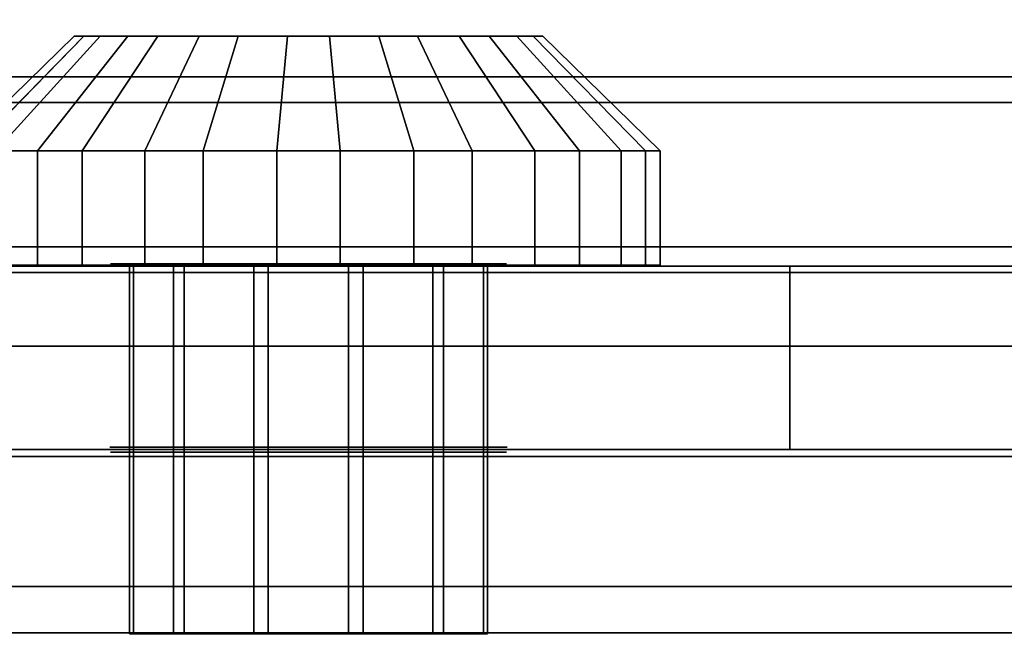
# Model space of a CAD drawing. Extents: x -48 to 48, y -49.6 to 48.
# Tile 778 of 890: x 23.4 to 25.4, y -0.9 to 0.3. Entities that reach past the tile are written whole.
import ezdxf

# ---------------------------------------------------------------- set-up
doc = ezdxf.new("R2010")
doc.units = 0

msp = doc.modelspace()

# ---------------------------------------------------------------- linework, layer by layer
at = {"layer": '11B1 [56]', "color": 1}
for points, invisible_edges in [([(34, -1.534, 52), (14.375, -1.534, 52), (14.375, 1.534, 52)], 12), ([(34, -1.534, 52), (14.375, 1.534, 52), (34, 1.534, 52)], 1), ([(34, 1.534, 58), (14.375, 1.534, 58), (14.375, -1.534, 58)], 12), ([(34, 1.534, 58), (14.375, -1.534, 58), (34, -1.534, 58)], 1), ([(34, -1.534, 57.767), (14.375, -1.534, 57.767), (14.375, 1.534, 57.767)], 12), ([(34, -1.534, 57.767), (14.375, 1.534, 57.767), (34, 1.534, 57.767)], 1), ([(34, 1.534, 52.233), (14.375, 1.534, 52.233), (14.375, -1.534, 52.233)], 12), ([(34, 1.534, 52.233), (14.375, -1.534, 52.233), (34, -1.534, 52.233)], 1)]:
    msp.add_3dface(points, dxfattribs=dict(at, invisible_edges=invisible_edges))
at = {"layer": '12D1 [58]', "color": 0}
for points, invisible_edges in [([(23.5738, 0.28325, 82.7768), (23.3607, 0.048875, 82.6651), (23.2812, 0.048875, 82.9353)], 12), ([(23.5738, 0.28325, 82.7768), (23.2812, 0.048875, 82.9353), (23.5208, 0.28325, 82.9568)], 1), ([(23.5208, 0.28325, 82.9568), (23.2812, 0.048875, 82.9353), (23.3112, 0.048875, 83.2153)], 12), ([(23.5208, 0.28325, 82.9568), (23.3112, 0.048875, 83.2153), (23.5408, 0.28325, 83.1435)], 1), ([(23.5408, 0.28325, 83.1435), (23.3112, 0.048875, 83.2153), (23.446, 0.048875, 83.4625)], 12), ([(23.6917, 0.28325, 82.6306), (23.5375, 0.048875, 82.446), (23.3607, 0.048875, 82.6651)], 12), ([(23.6917, 0.28325, 82.6306), (23.3607, 0.048875, 82.6651), (23.5738, 0.28325, 82.7768)], 1), ([(23.5408, 0.28325, 83.1435), (23.446, 0.048875, 83.4625), (23.6306, 0.28325, 83.3083)], 1), ([(23.6306, 0.28325, 83.3083), (23.446, 0.048875, 83.4625), (23.6651, 0.048875, 83.6393)], 12), ([(24.4592, 0.28325, 82.8565), (23.5738, 0.28325, 82.7768), (23.5208, 0.28325, 82.9568)], 13), ([(24.4592, 0.28325, 82.8565), (23.5208, 0.28325, 82.9568), (23.5408, 0.28325, 83.1435)], 13), ([(23.8565, 0.28325, 82.5408), (23.7847, 0.048875, 82.3112), (23.5375, 0.048875, 82.446)], 12), ([(23.8565, 0.28325, 82.5408), (23.5375, 0.048875, 82.446), (23.6917, 0.28325, 82.6306)], 1), ([(24.4592, 0.28325, 82.8565), (23.5408, 0.28325, 83.1435), (23.6306, 0.28325, 83.3083)], 13), ([(24.4592, 0.28325, 82.8565), (23.6917, 0.28325, 82.6306), (23.5738, 0.28325, 82.7768)], 13), ([(24.4592, 0.28325, 82.8565), (23.6306, 0.28325, 83.3083), (23.7768, 0.28325, 83.4262)], 13), ([(23.6306, 0.28325, 83.3083), (23.6651, 0.048875, 83.6393), (23.7768, 0.28325, 83.4262)], 1), ([(23.7768, 0.28325, 83.4262), (23.6651, 0.048875, 83.6393), (23.9353, 0.048875, 83.7188)], 12), ([(24.4592, 0.28325, 82.8565), (23.8565, 0.28325, 82.5408), (23.6917, 0.28325, 82.6306)], 13), ([(24.4592, 0.28325, 82.8565), (23.7768, 0.28325, 83.4262), (23.9568, 0.28325, 83.4792)], 13), ([(23.7768, 0.28325, 83.4262), (23.9353, 0.048875, 83.7188), (23.9568, 0.28325, 83.4792)], 1), ([(24.0432, 0.28325, 82.5208), (24.0647, 0.048875, 82.2812), (23.7847, 0.048875, 82.3112)], 12), ([(24.0432, 0.28325, 82.5208), (23.7847, 0.048875, 82.3112), (23.8565, 0.28325, 82.5408)], 1), ([(24.4592, 0.28325, 82.8565), (24.0432, 0.28325, 82.5208), (23.8565, 0.28325, 82.5408)], 13), ([(23.9568, 0.28325, 83.4792), (23.9353, 0.048875, 83.7188), (24.2153, 0.048875, 83.6888)], 12), ([(24.4592, 0.28325, 82.8565), (23.9568, 0.28325, 83.4792), (24.1435, 0.28325, 83.4592)], 13), ([(23.9568, 0.28325, 83.4792), (24.2153, 0.048875, 83.6888), (24.1435, 0.28325, 83.4592)], 1), ([(24.4592, 0.28325, 82.8565), (24.2232, 0.28325, 82.5738), (24.0432, 0.28325, 82.5208)], 13), ([(24.2232, 0.28325, 82.5738), (24.0647, 0.048875, 82.2812), (24.0432, 0.28325, 82.5208)], 1), ([(24.2232, 0.28325, 82.5738), (24.3349, 0.048875, 82.3607), (24.0647, 0.048875, 82.2812)], 12), ([(24.4592, 0.28325, 82.8565), (24.1435, 0.28325, 83.4592), (24.3083, 0.28325, 83.3694)], 13), ([(24.1435, 0.28325, 83.4592), (24.2153, 0.048875, 83.6888), (24.4625, 0.048875, 83.554)], 12), ([(24.1435, 0.28325, 83.4592), (24.4625, 0.048875, 83.554), (24.3083, 0.28325, 83.3694)], 1), ([(24.4592, 0.28325, 82.8565), (24.3694, 0.28325, 82.6917), (24.2232, 0.28325, 82.5738)], 12), ([(24.3694, 0.28325, 82.6917), (24.3349, 0.048875, 82.3607), (24.2232, 0.28325, 82.5738)], 1), ([(24.4592, 0.28325, 82.8565), (24.3083, 0.28325, 83.3694), (24.4262, 0.28325, 83.2232)], 13), ([(24.3083, 0.28325, 83.3694), (24.4625, 0.048875, 83.554), (24.6393, 0.048875, 83.3349)], 12), ([(24.3083, 0.28325, 83.3694), (24.6393, 0.048875, 83.3349), (24.4262, 0.28325, 83.2232)], 1), ([(24.3694, 0.28325, 82.6917), (24.554, 0.048875, 82.5375), (24.3349, 0.048875, 82.3607)], 12), ([(24.4592, 0.28325, 82.8565), (24.554, 0.048875, 82.5375), (24.3694, 0.28325, 82.6917)], 1), ([(24.4592, 0.28325, 82.8565), (24.4262, 0.28325, 83.2232), (24.4792, 0.28325, 83.0432)], 1), ([(24.4262, 0.28325, 83.2232), (24.6393, 0.048875, 83.3349), (24.7188, 0.048875, 83.0647)], 12), ([(24.4262, 0.28325, 83.2232), (24.7188, 0.048875, 83.0647), (24.4792, 0.28325, 83.0432)], 1), ([(24.4592, 0.28325, 82.8565), (24.6888, 0.048875, 82.7847), (24.554, 0.048875, 82.5375)], 12), ([(24.4792, 0.28325, 83.0432), (24.6888, 0.048875, 82.7847), (24.4592, 0.28325, 82.8565)], 1), ([(24.4792, 0.28325, 83.0432), (24.7188, 0.048875, 83.0647), (24.6888, 0.048875, 82.7847)], 12), ([(24.7188, 0.048875, 83.0647), (23.3112, 0.048875, 83.2153), (23.2812, 0.048875, 82.9353)], 13), ([(24.7188, 0.048875, 83.0647), (23.2812, 0.048875, 82.9353), (23.3607, 0.048875, 82.6651)], 13), ([(24.6888, 0.048875, 82.7847), (23.3607, 0.048875, 82.6651), (23.2812, 0.048875, 82.9353)], 13), ([(24.6888, 0.048875, 82.7847), (23.2812, 0.048875, 82.9353), (23.3112, 0.048875, 83.2153)], 13), ([(24.7188, 0.048875, 83.0647), (23.446, 0.048875, 83.4625), (23.3112, 0.048875, 83.2153)], 13), ([(24.6888, 0.048875, 82.7847), (23.3112, 0.048875, 83.2153), (23.446, 0.048875, 83.4625)], 13), ([(23.3112, 0.048875, 83.2153), (23.3112, -0.1855, 83.2153), (23.446, -0.1855, 83.4625)], 12), ([(23.3112, 0.048875, 83.2153), (23.446, -0.1855, 83.4625), (23.446, 0.048875, 83.4625)], 1), ([(24.7188, 0.048875, 83.0647), (23.3607, 0.048875, 82.6651), (23.5375, 0.048875, 82.446)], 13), ([(24.6888, 0.048875, 82.7847), (23.5375, 0.048875, 82.446), (23.3607, 0.048875, 82.6651)], 13), ([(23.5375, 0.048875, 82.446), (23.5375, -0.1855, 82.446), (23.3607, -0.1855, 82.6651)], 12), ([(23.5375, 0.048875, 82.446), (23.3607, -0.1855, 82.6651), (23.3607, 0.048875, 82.6651)], 1), ([(24.7188, 0.048875, 83.0647), (23.6651, 0.048875, 83.6393), (23.446, 0.048875, 83.4625)], 13), ([(24.6888, 0.048875, 82.7847), (23.446, 0.048875, 83.4625), (23.6651, 0.048875, 83.6393)], 13), ([(23.446, 0.048875, 83.4625), (23.446, -0.1855, 83.4625), (23.6651, -0.1855, 83.6393)], 12), ([(23.446, 0.048875, 83.4625), (23.6651, -0.1855, 83.6393), (23.6651, 0.048875, 83.6393)], 1), ([(24.7188, 0.048875, 83.0647), (23.5375, 0.048875, 82.446), (23.7847, 0.048875, 82.3112)], 13), ([(24.6888, 0.048875, 82.7847), (23.7847, 0.048875, 82.3112), (23.5375, 0.048875, 82.446)], 13), ([(23.7847, 0.048875, 82.3112), (23.7847, -0.1855, 82.3112), (23.5375, -0.1855, 82.446)], 12), ([(23.7847, 0.048875, 82.3112), (23.5375, -0.1855, 82.446), (23.5375, 0.048875, 82.446)], 1), ([(24.7188, 0.048875, 83.0647), (23.9353, 0.048875, 83.7188), (23.6651, 0.048875, 83.6393)], 13), ([(24.6888, 0.048875, 82.7847), (23.6651, 0.048875, 83.6393), (23.9353, 0.048875, 83.7188)], 13), ([(23.6651, 0.048875, 83.6393), (23.6651, -0.1855, 83.6393), (23.9353, -0.1855, 83.7188)], 12), ([(23.6651, 0.048875, 83.6393), (23.9353, -0.1855, 83.7188), (23.9353, 0.048875, 83.7188)], 1), ([(24.7188, 0.048875, 83.0647), (23.7847, 0.048875, 82.3112), (24.0647, 0.048875, 82.2812)], 13), ([(24.6888, 0.048875, 82.7847), (24.0647, 0.048875, 82.2812), (23.7847, 0.048875, 82.3112)], 13), ([(24.0647, 0.048875, 82.2812), (24.0647, -0.1855, 82.2812), (23.7847, -0.1855, 82.3112)], 12), ([(24.0647, 0.048875, 82.2812), (23.7847, -0.1855, 82.3112), (23.7847, 0.048875, 82.3112)], 1), ([(24.7188, 0.048875, 83.0647), (24.2153, 0.048875, 83.6888), (23.9353, 0.048875, 83.7188)], 13), ([(24.6888, 0.048875, 82.7847), (23.9353, 0.048875, 83.7188), (24.2153, 0.048875, 83.6888)], 13), ([(23.9353, 0.048875, 83.7188), (23.9353, -0.1855, 83.7188), (24.2153, -0.1855, 83.6888)], 12), ([(23.9353, 0.048875, 83.7188), (24.2153, -0.1855, 83.6888), (24.2153, 0.048875, 83.6888)], 1), ([(24.7188, 0.048875, 83.0647), (24.0647, 0.048875, 82.2812), (24.3349, 0.048875, 82.3607)], 13), ([(24.6888, 0.048875, 82.7847), (24.3349, 0.048875, 82.3607), (24.0647, 0.048875, 82.2812)], 13), ([(24.3349, 0.048875, 82.3607), (24.3349, -0.1855, 82.3607), (24.0647, -0.1855, 82.2812)], 12), ([(24.3349, 0.048875, 82.3607), (24.0647, -0.1855, 82.2812), (24.0647, 0.048875, 82.2812)], 1), ([(24.7188, 0.048875, 83.0647), (24.4625, 0.048875, 83.554), (24.2153, 0.048875, 83.6888)], 13), ([(24.6888, 0.048875, 82.7847), (24.2153, 0.048875, 83.6888), (24.4625, 0.048875, 83.554)], 13), ([(24.2153, 0.048875, 83.6888), (24.2153, -0.1855, 83.6888), (24.4625, -0.1855, 83.554)], 12), ([(24.2153, 0.048875, 83.6888), (24.4625, -0.1855, 83.554), (24.4625, 0.048875, 83.554)], 1), ([(24.7188, 0.048875, 83.0647), (24.3349, 0.048875, 82.3607), (24.554, 0.048875, 82.5375)], 13), ([(24.6888, 0.048875, 82.7847), (24.554, 0.048875, 82.5375), (24.3349, 0.048875, 82.3607)], 12), ([(24.554, 0.048875, 82.5375), (24.554, -0.1855, 82.5375), (24.3349, -0.1855, 82.3607)], 12), ([(24.554, 0.048875, 82.5375), (24.3349, -0.1855, 82.3607), (24.3349, 0.048875, 82.3607)], 1), ([(24.7188, 0.048875, 83.0647), (24.6393, 0.048875, 83.3349), (24.4625, 0.048875, 83.554)], 12), ([(24.6888, 0.048875, 82.7847), (24.4625, 0.048875, 83.554), (24.6393, 0.048875, 83.3349)], 13), ([(24.4625, 0.048875, 83.554), (24.4625, -0.1855, 83.554), (24.6393, -0.1855, 83.3349)], 12), ([(24.4625, 0.048875, 83.554), (24.6393, -0.1855, 83.3349), (24.6393, 0.048875, 83.3349)], 1), ([(24.7188, 0.048875, 83.0647), (24.554, 0.048875, 82.5375), (24.6888, 0.048875, 82.7847)], 1), ([(24.6888, 0.048875, 82.7847), (24.6888, -0.1855, 82.7847), (24.554, -0.1855, 82.5375)], 12), ([(24.6888, 0.048875, 82.7847), (24.554, -0.1855, 82.5375), (24.554, 0.048875, 82.5375)], 1), ([(24.6888, 0.048875, 82.7847), (24.6393, 0.048875, 83.3349), (24.7188, 0.048875, 83.0647)], 1), ([(24.6393, 0.048875, 83.3349), (24.6393, -0.1855, 83.3349), (24.7188, -0.1855, 83.0647)], 12), ([(24.6393, 0.048875, 83.3349), (24.7188, -0.1855, 83.0647), (24.7188, 0.048875, 83.0647)], 1), ([(24.7188, 0.048875, 83.0647), (24.7188, -0.1855, 83.0647), (24.6888, -0.1855, 82.7847)], 12), ([(24.7188, 0.048875, 83.0647), (24.6888, -0.1855, 82.7847), (24.6888, 0.048875, 82.7847)], 1), ([(25.8791, -0.1875, 83.9843), (24.9843, -0.1875, 81.1209), (19.2574, -0.1875, 82.9105)], 12), ([(25.8791, -0.1875, 83.9843), (19.2574, -0.1875, 82.9105), (20.1523, -0.1875, 85.774)], 1), ([(19.2574, -0.5625, 82.9105), (19.2574, -0.1875, 82.9105), (24.9843, -0.1875, 81.1209)], 12), ([(19.2574, -0.5625, 82.9105), (24.9843, -0.1875, 81.1209), (24.9843, -0.5625, 81.1209)], 1), ([(25.8791, -0.5625, 83.9843), (25.8791, -0.1875, 83.9843), (20.1523, -0.1875, 85.774)], 12), ([(25.8791, -0.5625, 83.9843), (20.1523, -0.1875, 85.774), (20.1523, -0.5625, 85.774)], 1), ([(24.7188, -0.1855, 83.0647), (23.3112, -0.1855, 83.2153), (23.2812, -0.1855, 82.9353)], 13), ([(24.7188, -0.1855, 83.0647), (23.2812, -0.1855, 82.9353), (23.3607, -0.1855, 82.6651)], 13), ([(24.7188, -0.1855, 83.0647), (23.446, -0.1855, 83.4625), (23.3112, -0.1855, 83.2153)], 13), ([(24.7188, -0.1855, 83.0647), (23.3607, -0.1855, 82.6651), (23.5375, -0.1855, 82.446)], 13), ([(24.7188, -0.1855, 83.0647), (23.6651, -0.1855, 83.6393), (23.446, -0.1855, 83.4625)], 13), ([(24.7188, -0.1855, 83.0647), (23.5375, -0.1855, 82.446), (23.7847, -0.1855, 82.3112)], 13), ([(24.254, -0.1855, 82.7242), (23.7242, -0.1855, 82.746), (23.6341, -0.1855, 82.9179)], 13), ([(24.254, -0.1855, 82.7242), (23.6341, -0.1855, 82.9179), (23.6421, -0.1855, 83.1119)], 13), ([(23.7242, -0.1855, 82.746), (23.7242, -0.9395, 82.746), (23.6341, -0.9395, 82.9179)], 12), ([(23.7242, -0.1855, 82.746), (23.6341, -0.9395, 82.9179), (23.6341, -0.1855, 82.9179)], 1), ([(23.6341, -0.1855, 82.9179), (23.6341, -0.9395, 82.9179), (23.6421, -0.9395, 83.1119)], 12), ([(23.6341, -0.1855, 82.9179), (23.6421, -0.9395, 83.1119), (23.6421, -0.1855, 83.1119)], 1), ([(24.254, -0.1855, 82.7242), (23.6421, -0.1855, 83.1119), (23.746, -0.1855, 83.2758)], 13), ([(23.6421, -0.1855, 83.1119), (23.6421, -0.9395, 83.1119), (23.746, -0.9395, 83.2758)], 12), ([(23.6421, -0.1855, 83.1119), (23.746, -0.9395, 83.2758), (23.746, -0.1855, 83.2758)], 1), ([(24.7188, -0.1855, 83.0647), (23.9353, -0.1855, 83.7188), (23.6651, -0.1855, 83.6393)], 13), ([(24.254, -0.1855, 82.7242), (23.8881, -0.1855, 82.6421), (23.7242, -0.1855, 82.746)], 13), ([(23.8881, -0.1855, 82.6421), (23.8881, -0.9395, 82.6421), (23.7242, -0.9395, 82.746)], 12), ([(23.8881, -0.1855, 82.6421), (23.7242, -0.9395, 82.746), (23.7242, -0.1855, 82.746)], 1), ([(24.254, -0.1855, 82.7242), (23.746, -0.1855, 83.2758), (23.9179, -0.1855, 83.3659)], 13), ([(23.746, -0.1855, 83.2758), (23.746, -0.9395, 83.2758), (23.9179, -0.9395, 83.3659)], 12), ([(23.746, -0.1855, 83.2758), (23.9179, -0.9395, 83.3659), (23.9179, -0.1855, 83.3659)], 1), ([(24.7188, -0.1855, 83.0647), (23.7847, -0.1855, 82.3112), (24.0647, -0.1855, 82.2812)], 13), ([(24.254, -0.1855, 82.7242), (24.0821, -0.1855, 82.6341), (23.8881, -0.1855, 82.6421)], 12), ([(24.0821, -0.1855, 82.6341), (24.0821, -0.9395, 82.6341), (23.8881, -0.9395, 82.6421)], 12), ([(24.0821, -0.1855, 82.6341), (23.8881, -0.9395, 82.6421), (23.8881, -0.1855, 82.6421)], 1), ([(24.254, -0.1855, 82.7242), (23.9179, -0.1855, 83.3659), (24.1119, -0.1855, 83.3579)], 13), ([(23.9179, -0.1855, 83.3659), (23.9179, -0.9395, 83.3659), (24.1119, -0.9395, 83.3579)], 12), ([(23.9179, -0.1855, 83.3659), (24.1119, -0.9395, 83.3579), (24.1119, -0.1855, 83.3579)], 1), ([(24.7188, -0.1855, 83.0647), (24.2153, -0.1855, 83.6888), (23.9353, -0.1855, 83.7188)], 13), ([(24.7188, -0.1855, 83.0647), (24.0647, -0.1855, 82.2812), (24.3349, -0.1855, 82.3607)], 13), ([(24.254, -0.1855, 82.7242), (24.254, -0.9395, 82.7242), (24.0821, -0.9395, 82.6341)], 12), ([(24.254, -0.1855, 82.7242), (24.0821, -0.9395, 82.6341), (24.0821, -0.1855, 82.6341)], 1), ([(24.254, -0.1855, 82.7242), (24.1119, -0.1855, 83.3579), (24.2758, -0.1855, 83.254)], 13), ([(24.1119, -0.1855, 83.3579), (24.1119, -0.9395, 83.3579), (24.2758, -0.9395, 83.254)], 12), ([(24.1119, -0.1855, 83.3579), (24.2758, -0.9395, 83.254), (24.2758, -0.1855, 83.254)], 1), ([(24.7188, -0.1855, 83.0647), (24.4625, -0.1855, 83.554), (24.2153, -0.1855, 83.6888)], 13), ([(24.254, -0.1855, 82.7242), (24.2758, -0.1855, 83.254), (24.3659, -0.1855, 83.0821)], 13), ([(24.254, -0.1855, 82.7242), (24.3659, -0.1855, 83.0821), (24.3579, -0.1855, 82.8881)], 1), ([(24.3579, -0.1855, 82.8881), (24.3579, -0.9395, 82.8881), (24.254, -0.9395, 82.7242)], 12), ([(24.3579, -0.1855, 82.8881), (24.254, -0.9395, 82.7242), (24.254, -0.1855, 82.7242)], 1), ([(24.2758, -0.1855, 83.254), (24.2758, -0.9395, 83.254), (24.3659, -0.9395, 83.0821)], 12), ([(24.2758, -0.1855, 83.254), (24.3659, -0.9395, 83.0821), (24.3659, -0.1855, 83.0821)], 1), ([(24.7188, -0.1855, 83.0647), (24.3349, -0.1855, 82.3607), (24.554, -0.1855, 82.5375)], 13), ([(24.3659, -0.1855, 83.0821), (24.3659, -0.9395, 83.0821), (24.3579, -0.9395, 82.8881)], 12), ([(24.3659, -0.1855, 83.0821), (24.3579, -0.9395, 82.8881), (24.3579, -0.1855, 82.8881)], 1), ([(24.7188, -0.1855, 83.0647), (24.6393, -0.1855, 83.3349), (24.4625, -0.1855, 83.554)], 12), ([(24.7188, -0.1855, 83.0647), (24.554, -0.1855, 82.5375), (24.6888, -0.1855, 82.7847)], 1), ([(24.9843, -0.5625, 81.1209), (24.9843, -0.1875, 81.1209), (25.8791, -0.1875, 83.9843)], 12), ([(24.9843, -0.5625, 81.1209), (25.8791, -0.1875, 83.9843), (25.8791, -0.5625, 83.9843)], 1), ([(20.1523, -0.5625, 85.774), (19.2574, -0.5625, 82.9105), (24.9843, -0.5625, 81.1209)], 12), ([(20.1523, -0.5625, 85.774), (24.9843, -0.5625, 81.1209), (25.8791, -0.5625, 83.9843)], 1)]:
    msp.add_3dface(points, dxfattribs=dict(at, invisible_edges=invisible_edges))
at = {"layer": '12D1 [58]', "color": 6}
for points, invisible_edges in [([(23.6881, -0.1825, 83.2603), (23.6401, -0.1825, 82.8115), (23.5954, -0.1825, 82.9636)], 13), ([(23.6881, -0.1825, 83.2603), (23.5954, -0.1825, 82.9636), (23.6122, -0.1825, 83.1212)], 1), ([(23.6881, -0.1825, 83.2603), (23.7397, -0.1825, 82.6881), (23.6401, -0.1825, 82.8115)], 13), ([(23.6881, -0.1825, 83.2603), (23.8115, -0.1825, 83.3599), (23.9636, -0.1825, 83.4046)], 12), ([(23.6881, -0.1825, 83.2603), (23.9636, -0.1825, 83.4046), (24.1212, -0.1825, 83.3878)], 13), ([(23.6881, -0.1825, 83.2603), (24.1212, -0.1825, 83.3878), (24.2603, -0.1825, 83.3119)], 13), ([(23.6881, -0.1825, 83.2603), (24.2603, -0.1825, 83.3119), (24.3599, -0.1825, 83.1885)], 13), ([(23.6881, -0.1825, 83.2603), (24.3599, -0.1825, 83.1885), (24.4046, -0.1825, 83.0364)], 13), ([(23.6881, -0.1825, 83.2603), (24.4046, -0.1825, 83.0364), (24.3878, -0.1825, 82.8788)], 13), ([(23.6881, -0.1825, 83.2603), (24.3878, -0.1825, 82.8788), (24.3119, -0.1825, 82.7397)], 13), ([(23.6881, -0.1825, 83.2603), (24.3119, -0.1825, 82.7397), (24.1885, -0.1825, 82.6401)], 13), ([(23.6881, -0.1825, 83.2603), (24.1885, -0.1825, 82.6401), (24.0364, -0.1825, 82.5954)], 13), ([(23.6881, -0.1825, 83.2603), (24.0364, -0.1825, 82.5954), (23.8788, -0.1825, 82.6122)], 13), ([(23.6881, -0.1825, 83.2603), (23.8788, -0.1825, 82.6122), (23.7397, -0.1825, 82.6881)], 13), ([(23.6122, -0.5675, 83.1212), (23.5954, -0.5675, 82.9636), (23.6401, -0.5675, 82.8115)], 12), ([(23.6122, -0.5675, 83.1212), (23.6401, -0.5675, 82.8115), (23.7397, -0.5675, 82.6881)], 13), ([(23.6122, -0.5675, 83.1212), (23.7397, -0.5675, 82.6881), (23.8788, -0.5675, 82.6122)], 13), ([(23.6122, -0.5675, 83.1212), (23.8788, -0.5675, 82.6122), (24.0364, -0.5675, 82.5954)], 13), ([(23.6122, -0.5675, 83.1212), (24.0364, -0.5675, 82.5954), (24.1885, -0.5675, 82.6401)], 13), ([(23.6122, -0.5675, 83.1212), (24.1885, -0.5675, 82.6401), (24.3119, -0.5675, 82.7397)], 13), ([(23.6122, -0.5675, 83.1212), (24.3119, -0.5675, 82.7397), (24.3878, -0.5675, 82.8788)], 13), ([(23.6122, -0.5675, 83.1212), (24.3878, -0.5675, 82.8788), (24.4046, -0.5675, 83.0364)], 13), ([(23.6122, -0.5675, 83.1212), (24.4046, -0.5675, 83.0364), (24.3599, -0.5675, 83.1885)], 13), ([(23.6122, -0.5675, 83.1212), (24.3599, -0.5675, 83.1885), (24.2603, -0.5675, 83.3119)], 13), ([(23.6122, -0.5675, 83.1212), (24.2603, -0.5675, 83.3119), (24.1212, -0.5675, 83.3878)], 13), ([(23.6122, -0.5675, 83.1212), (24.1212, -0.5675, 83.3878), (23.9636, -0.5675, 83.4046)], 13), ([(23.6122, -0.5675, 83.1212), (23.9636, -0.5675, 83.4046), (23.8115, -0.5675, 83.3599)], 13), ([(23.6122, -0.5675, 83.1212), (23.8115, -0.5675, 83.3599), (23.6881, -0.5675, 83.2603)], 1)]:
    msp.add_3dface(points, dxfattribs=dict(at, invisible_edges=invisible_edges))
at = {"layer": '5B2 [24]', "color": 1}
for points, invisible_edges in [([(48, -3.495, 30.1), (6.0625, -3.495, 30.1), (6.0625, 3.495, 30.1)], 12), ([(48, -3.495, 30.1), (6.0625, 3.495, 30.1), (48, 3.495, 30.1)], 1), ([(48, 3.495, 46), (6.0625, 3.495, 46), (6.0625, -3.495, 46)], 12), ([(48, 3.495, 46), (6.0625, -3.495, 46), (48, -3.495, 46)], 1), ([(48, 0.200404, 45.141), (6.0625, 0.200404, 45.141), (6.0625, 0.351061, 45.3664)], 12), ([(48, 0.200404, 45.141), (6.0625, 0.351061, 45.3664), (48, 0.351061, 45.3664)], 1), ([(48, 0.351061, 30.7336), (6.0625, 0.351061, 30.7336), (6.0625, 0.200404, 30.959)], 12), ([(48, 0.351061, 30.7336), (6.0625, 0.200404, 30.959), (48, 0.200404, 30.959)], 1), ([(48, 0.1475, 44.875), (6.0625, 0.1475, 44.875), (6.0625, 0.200404, 45.141)], 12), ([(48, 0.1475, 44.875), (6.0625, 0.200404, 45.141), (48, 0.200404, 45.141)], 1), ([(48, 0.200404, 30.959), (6.0625, 0.200404, 30.959), (6.0625, 0.1475, 31.225)], 12), ([(48, 0.200404, 30.959), (6.0625, 0.1475, 31.225), (48, 0.1475, 31.225)], 1), ([(18.7833, 0.1475, 41.0252), (6.0625, 0.1475, 44.875), (48, 0.1475, 44.875)], 13), ([(48, 0.1475, 38), (48, 0.1475, 31.225), (6.0625, 0.1475, 31.225)], 12), ([(48, 0.1475, 38), (6.0625, 0.1475, 31.225), (18.4732, 0.1475, 34.911)], 15), ([(48, 0.1475, 38), (18.4732, 0.1475, 34.911), (18.7833, 0.1475, 34.9748)], 13), ([(19.0853, 0.1475, 40.9305), (18.7833, 0.1475, 41.0252), (48, 0.1475, 44.875)], 14), ([(48, 0.1475, 38), (18.7833, 0.1475, 34.9748), (19.0853, 0.1475, 35.0695)], 13), ([(19.3762, 0.1475, 40.8056), (19.0853, 0.1475, 40.9305), (48, 0.1475, 44.875)], 14), ([(48, 0.1475, 38), (19.0853, 0.1475, 35.0695), (19.3762, 0.1475, 35.1944)], 13), ([(19.653, 0.1475, 40.652), (19.3762, 0.1475, 40.8056), (48, 0.1475, 44.875)], 14), ([(48, 0.1475, 38), (19.3762, 0.1475, 35.1944), (19.653, 0.1475, 35.348)], 13), ([(19.9128, 0.1475, 40.4712), (19.653, 0.1475, 40.652), (48, 0.1475, 44.875)], 14), ([(48, 0.1475, 38), (19.653, 0.1475, 35.348), (19.9128, 0.1475, 35.5288)], 13), ([(20.153, 0.1475, 40.265), (19.9128, 0.1475, 40.4712), (48, 0.1475, 44.875)], 14), ([(48, 0.1475, 38), (19.9128, 0.1475, 35.5288), (20.153, 0.1475, 35.735)], 13), ([(20.3711, 0.1475, 40.0355), (20.153, 0.1475, 40.265), (48, 0.1475, 44.875)], 14), ([(48, 0.1475, 38), (20.153, 0.1475, 35.735), (20.3711, 0.1475, 35.9645)], 13), ([(20.5649, 0.1475, 39.7852), (20.3711, 0.1475, 40.0355), (48, 0.1475, 44.875)], 14), ([(48, 0.1475, 38), (20.3711, 0.1475, 35.9645), (20.5649, 0.1475, 36.2148)], 13), ([(20.7323, 0.1475, 39.5166), (20.5649, 0.1475, 39.7852), (48, 0.1475, 44.875)], 14), ([(48, 0.1475, 38), (20.5649, 0.1475, 36.2148), (20.7323, 0.1475, 36.4834)], 13), ([(20.8717, 0.1475, 39.2324), (20.7323, 0.1475, 39.5166), (48, 0.1475, 44.875)], 14), ([(48, 0.1475, 38), (20.7323, 0.1475, 36.4834), (20.8717, 0.1475, 36.7676)], 13), ([(20.9817, 0.1475, 38.9355), (20.8717, 0.1475, 39.2324), (48, 0.1475, 44.875)], 14), ([(48, 0.1475, 38), (20.8717, 0.1475, 36.7676), (20.9817, 0.1475, 37.0645)], 13), ([(21.061, 0.1475, 38.6291), (20.9817, 0.1475, 38.9355), (48, 0.1475, 44.875)], 14), ([(48, 0.1475, 38), (20.9817, 0.1475, 37.0645), (21.061, 0.1475, 37.3709)], 13), ([(21.109, 0.1475, 38.3162), (21.061, 0.1475, 38.6291), (48, 0.1475, 44.875)], 14), ([(48, 0.1475, 38), (21.061, 0.1475, 37.3709), (21.109, 0.1475, 37.6838)], 13), ([(21.125, 0.1475, 38), (21.109, 0.1475, 38.3162), (48, 0.1475, 44.875)], 14), ([(48, 0.1475, 38), (21.109, 0.1475, 37.6838), (21.125, 0.1475, 38)], 1), ([(21.125, 0.1475, 38), (48, 0.1475, 44.875), (48, 0.1475, 38)], 1), ([(48, -0.1475, 31.225), (6.0625, -0.1475, 31.225), (6.0625, -0.200404, 30.959)], 12), ([(48, -0.1475, 31.225), (6.0625, -0.200404, 30.959), (48, -0.200404, 30.959)], 1), ([(18.7833, -0.1475, 34.9748), (6.0625, -0.1475, 31.225), (48, -0.1475, 31.225)], 13), ([(48, -0.1475, 38), (48, -0.1475, 44.875), (6.0625, -0.1475, 44.875)], 12), ([(48, -0.1475, 38), (6.0625, -0.1475, 44.875), (18.4732, -0.1475, 41.089)], 15), ([(48, -0.200404, 45.141), (6.0625, -0.200404, 45.141), (6.0625, -0.1475, 44.875)], 12), ([(48, -0.200404, 45.141), (6.0625, -0.1475, 44.875), (48, -0.1475, 44.875)], 1), ([(48, -0.1475, 38), (18.4732, -0.1475, 41.089), (18.7833, -0.1475, 41.0252)], 13), ([(19.0853, -0.1475, 35.0695), (18.7833, -0.1475, 34.9748), (48, -0.1475, 31.225)], 14), ([(48, -0.1475, 38), (18.7833, -0.1475, 41.0252), (19.0853, -0.1475, 40.9305)], 13), ([(19.3762, -0.1475, 35.1944), (19.0853, -0.1475, 35.0695), (48, -0.1475, 31.225)], 14), ([(48, -0.1475, 38), (19.0853, -0.1475, 40.9305), (19.3762, -0.1475, 40.8056)], 13), ([(19.653, -0.1475, 35.348), (19.3762, -0.1475, 35.1944), (48, -0.1475, 31.225)], 14), ([(48, -0.1475, 38), (19.3762, -0.1475, 40.8056), (19.653, -0.1475, 40.652)], 13), ([(19.9128, -0.1475, 35.5288), (19.653, -0.1475, 35.348), (48, -0.1475, 31.225)], 14), ([(48, -0.1475, 38), (19.653, -0.1475, 40.652), (19.9128, -0.1475, 40.4712)], 13), ([(20.153, -0.1475, 35.735), (19.9128, -0.1475, 35.5288), (48, -0.1475, 31.225)], 14), ([(48, -0.1475, 38), (19.9128, -0.1475, 40.4712), (20.153, -0.1475, 40.265)], 13), ([(20.3711, -0.1475, 35.9645), (20.153, -0.1475, 35.735), (48, -0.1475, 31.225)], 14), ([(48, -0.1475, 38), (20.153, -0.1475, 40.265), (20.3711, -0.1475, 40.0355)], 13), ([(20.5649, -0.1475, 36.2148), (20.3711, -0.1475, 35.9645), (48, -0.1475, 31.225)], 14), ([(48, -0.1475, 38), (20.3711, -0.1475, 40.0355), (20.5649, -0.1475, 39.7852)], 13), ([(20.7323, -0.1475, 36.4834), (20.5649, -0.1475, 36.2148), (48, -0.1475, 31.225)], 14), ([(48, -0.1475, 38), (20.5649, -0.1475, 39.7852), (20.7323, -0.1475, 39.5166)], 13), ([(20.8717, -0.1475, 36.7676), (20.7323, -0.1475, 36.4834), (48, -0.1475, 31.225)], 14), ([(48, -0.1475, 38), (20.7323, -0.1475, 39.5166), (20.8717, -0.1475, 39.2324)], 13), ([(20.9817, -0.1475, 37.0645), (20.8717, -0.1475, 36.7676), (48, -0.1475, 31.225)], 14), ([(48, -0.1475, 38), (20.8717, -0.1475, 39.2324), (20.9817, -0.1475, 38.9355)], 13), ([(21.061, -0.1475, 37.3709), (20.9817, -0.1475, 37.0645), (48, -0.1475, 31.225)], 14), ([(48, -0.1475, 38), (20.9817, -0.1475, 38.9355), (21.061, -0.1475, 38.6291)], 13), ([(21.109, -0.1475, 37.6838), (21.061, -0.1475, 37.3709), (48, -0.1475, 31.225)], 14), ([(48, -0.1475, 38), (21.061, -0.1475, 38.6291), (21.109, -0.1475, 38.3162)], 13), ([(21.125, -0.1475, 38), (21.109, -0.1475, 37.6838), (48, -0.1475, 31.225)], 14), ([(48, -0.1475, 38), (21.109, -0.1475, 38.3162), (21.125, -0.1475, 38)], 1), ([(21.125, -0.1475, 38), (48, -0.1475, 31.225), (48, -0.1475, 38)], 1), ([(48, -0.200404, 30.959), (6.0625, -0.200404, 30.959), (6.0625, -0.351061, 30.7336)], 12), ([(48, -0.200404, 30.959), (6.0625, -0.351061, 30.7336), (48, -0.351061, 30.7336)], 1), ([(48, -0.351061, 45.3664), (6.0625, -0.351061, 45.3664), (6.0625, -0.200404, 45.141)], 12), ([(48, -0.351061, 45.3664), (6.0625, -0.200404, 45.141), (48, -0.200404, 45.141)], 1), ([(48, -0.351061, 30.7336), (6.0625, -0.351061, 30.7336), (6.0625, -0.576535, 30.5829)], 12), ([(48, -0.351061, 30.7336), (6.0625, -0.576535, 30.5829), (48, -0.576535, 30.5829)], 1), ([(48, -0.576535, 45.5171), (6.0625, -0.576535, 45.5171), (6.0625, -0.351061, 45.3664)], 12), ([(48, -0.576535, 45.5171), (6.0625, -0.351061, 45.3664), (48, -0.351061, 45.3664)], 1), ([(48, -0.576535, 30.5829), (6.0625, -0.576535, 30.5829), (6.0625, -0.8425, 30.53)], 12), ([(48, -0.576535, 30.5829), (6.0625, -0.8425, 30.53), (48, -0.8425, 30.53)], 1), ([(48, -0.8425, 45.57), (6.0625, -0.8425, 45.57), (6.0625, -0.576535, 45.5171)], 12), ([(48, -0.8425, 45.57), (6.0625, -0.576535, 45.5171), (48, -0.576535, 45.5171)], 1), ([(48, -0.8425, 30.53), (6.0625, -0.8425, 30.53), (6.0625, -3.495, 30.53)], 12), ([(48, -0.8425, 30.53), (6.0625, -3.495, 30.53), (48, -3.495, 30.53)], 1), ([(48, -3.495, 45.57), (6.0625, -3.495, 45.57), (6.0625, -0.8425, 45.57)], 12), ([(48, -3.495, 45.57), (6.0625, -0.8425, 45.57), (48, -0.8425, 45.57)], 1)]:
    msp.add_3dface(points, dxfattribs=dict(at, invisible_edges=invisible_edges))
at = {"layer": '6B2 [51]', "color": 1}
for points, invisible_edges in [([(44, -3.495, 64.1), (1, -3.495, 64.1), (1, 3.495, 64.1)], 12), ([(44, -3.495, 64.1), (1, 3.495, 64.1), (44, 3.495, 64.1)], 1), ([(44, 3.495, 80), (1, 3.495, 80), (1, -3.495, 80)], 12), ([(44, 3.495, 80), (1, -3.495, 80), (44, -3.495, 80)], 1), ([(44, 0.200404, 79.141), (1, 0.200404, 79.141), (1, 0.351061, 79.3664)], 12), ([(44, 0.200404, 79.141), (1, 0.351061, 79.3664), (44, 0.351061, 79.3664)], 1), ([(44, 0.351061, 64.7336), (1, 0.351061, 64.7336), (1, 0.200404, 64.959)], 12), ([(44, 0.351061, 64.7336), (1, 0.200404, 64.959), (44, 0.200404, 64.959)], 1), ([(44, 0.1475, 78.875), (1, 0.1475, 78.875), (1, 0.200404, 79.141)], 12), ([(44, 0.1475, 78.875), (1, 0.200404, 79.141), (44, 0.200404, 79.141)], 1), ([(44, 0.200404, 64.959), (1, 0.200404, 64.959), (1, 0.1475, 65.225)], 12), ([(44, 0.200404, 64.959), (1, 0.1475, 65.225), (44, 0.1475, 65.225)], 1), ([(25.5, 0.1475, 76), (18, 0.1475, 76), (1, 0.1475, 78.875)], 14), ([(25.5, 0.1475, 76), (1, 0.1475, 78.875), (44, 0.1475, 78.875)], 13), ([(44, 0.1475, 65.225), (1, 0.1475, 65.225), (10.5, 0.1475, 68)], 14), ([(44, 0.1475, 65.225), (10.5, 0.1475, 68), (25.5, 0.1475, 68)], 13), ([(44, -0.1475, 65.225), (1, -0.1475, 65.225), (1, -0.200404, 64.959)], 12), ([(44, -0.1475, 65.225), (1, -0.200404, 64.959), (44, -0.200404, 64.959)], 1), ([(25.5, -0.1475, 68), (10.5, -0.1475, 68), (1, -0.1475, 65.225)], 14), ([(25.5, -0.1475, 68), (1, -0.1475, 65.225), (44, -0.1475, 65.225)], 13), ([(44, -0.1475, 78.875), (1, -0.1475, 78.875), (10.5, -0.1475, 76)], 14), ([(44, -0.200404, 79.141), (1, -0.200404, 79.141), (1, -0.1475, 78.875)], 12), ([(44, -0.200404, 79.141), (1, -0.1475, 78.875), (44, -0.1475, 78.875)], 1), ([(44, -0.1475, 78.875), (10.5, -0.1475, 76), (18, -0.1475, 76)], 13), ([(44, -0.1475, 78.875), (18, -0.1475, 76), (25.5, -0.1475, 76)], 13), ([(44, -0.200404, 64.959), (1, -0.200404, 64.959), (1, -0.351061, 64.7336)], 12), ([(44, -0.200404, 64.959), (1, -0.351061, 64.7336), (44, -0.351061, 64.7336)], 1), ([(44, -0.351061, 79.3664), (1, -0.351061, 79.3664), (1, -0.200404, 79.141)], 12), ([(44, -0.351061, 79.3664), (1, -0.200404, 79.141), (44, -0.200404, 79.141)], 1), ([(44, -0.351061, 64.7336), (1, -0.351061, 64.7336), (1, -0.576535, 64.5829)], 12), ([(44, -0.351061, 64.7336), (1, -0.576535, 64.5829), (44, -0.576535, 64.5829)], 1), ([(44, -0.576535, 79.5171), (1, -0.576535, 79.5171), (1, -0.351061, 79.3664)], 12), ([(44, -0.576535, 79.5171), (1, -0.351061, 79.3664), (44, -0.351061, 79.3664)], 1), ([(44, -0.576535, 64.5829), (1, -0.576535, 64.5829), (1, -0.8425, 64.53)], 12), ([(44, -0.576535, 64.5829), (1, -0.8425, 64.53), (44, -0.8425, 64.53)], 1), ([(44, -0.8425, 79.57), (1, -0.8425, 79.57), (1, -0.576535, 79.5171)], 12), ([(44, -0.8425, 79.57), (1, -0.576535, 79.5171), (44, -0.576535, 79.5171)], 1), ([(44, -0.8425, 64.53), (1, -0.8425, 64.53), (1, -3.495, 64.53)], 12), ([(44, -0.8425, 64.53), (1, -3.495, 64.53), (44, -3.495, 64.53)], 1), ([(44, -3.495, 79.57), (1, -3.495, 79.57), (1, -0.8425, 79.57)], 12), ([(44, -3.495, 79.57), (1, -0.8425, 79.57), (44, -0.8425, 79.57)], 1)]:
    msp.add_3dface(points, dxfattribs=dict(at, invisible_edges=invisible_edges))
at = {"layer": '6B2 [51]', "color": 0}
for points, invisible_edges in [([(7, 3.1475, 77), (7, 0.1475, 77), (29, 0.1475, 77)], 12), ([(7, 3.1475, 77), (29, 0.1475, 77), (29, 3.1475, 77)], 1), ([(29, 3.1475, 76.5), (29, 0.1475, 76.5), (7, 0.1475, 76.5)], 12), ([(29, 3.1475, 76.5), (7, 0.1475, 76.5), (7, 3.1475, 76.5)], 1), ([(7, 3.1475, 67.5), (7, 0.1475, 67.5), (29, 0.1475, 67.5)], 12), ([(7, 3.1475, 67.5), (29, 0.1475, 67.5), (29, 3.1475, 67.5)], 1), ([(29, 3.1475, 67), (29, 0.1475, 67), (7, 0.1475, 67)], 12), ([(29, 3.1475, 67), (7, 0.1475, 67), (7, 3.1475, 67)], 1), ([(7, 0.1475, 77), (7, 0.1475, 76.5), (29, 0.1475, 76.5)], 12), ([(7, 0.1475, 77), (29, 0.1475, 76.5), (29, 0.1475, 77)], 1), ([(7, 0.1475, 67.5), (7, 0.1475, 67), (29, 0.1475, 67)], 12), ([(7, 0.1475, 67.5), (29, 0.1475, 67), (29, 0.1475, 67.5)], 1), ([(7, -0.1475, 77), (7, -3.1475, 77), (29, -3.1475, 77)], 12), ([(7, -0.1475, 77), (29, -3.1475, 77), (29, -0.1475, 77)], 1), ([(29, -0.1475, 76.5), (29, -3.1475, 76.5), (7, -3.1475, 76.5)], 12), ([(29, -0.1475, 76.5), (7, -3.1475, 76.5), (7, -0.1475, 76.5)], 1), ([(29, -0.1475, 77), (29, -0.1475, 76.5), (7, -0.1475, 76.5)], 12), ([(29, -0.1475, 77), (7, -0.1475, 76.5), (7, -0.1475, 77)], 1), ([(7, -0.1475, 67.5), (7, -3.1475, 67.5), (29, -3.1475, 67.5)], 12), ([(7, -0.1475, 67.5), (29, -3.1475, 67.5), (29, -0.1475, 67.5)], 1), ([(29, -0.1475, 67), (29, -3.1475, 67), (7, -3.1475, 67)], 12), ([(29, -0.1475, 67), (7, -3.1475, 67), (7, -0.1475, 67)], 1), ([(29, -0.1475, 67.5), (29, -0.1475, 67), (7, -0.1475, 67)], 12), ([(29, -0.1475, 67.5), (7, -0.1475, 67), (7, -0.1475, 67.5)], 1), ([(22.5, -0.5625, 80), (22.5, -0.5625, 84.5), (29, -0.5625, 84.5)], 12), ([(22.5, -0.5625, 80), (29, -0.5625, 84.5), (29, -0.5625, 80)], 1), ([(22.5, -0.5625, 84.5), (22.5, -0.9375, 84.5), (29, -0.9375, 84.5)], 12), ([(22.5, -0.5625, 84.5), (29, -0.9375, 84.5), (29, -0.5625, 84.5)], 1), ([(29, -0.5625, 80), (29, -0.9375, 80), (22.5, -0.9375, 80)], 12), ([(29, -0.5625, 80), (22.5, -0.9375, 80), (22.5, -0.5625, 80)], 1), ([(29, -0.9375, 80), (29, -0.9375, 84.5), (22.5, -0.9375, 84.5)], 12), ([(29, -0.9375, 80), (22.5, -0.9375, 84.5), (22.5, -0.9375, 80)], 1)]:
    msp.add_3dface(points, dxfattribs=dict(at, invisible_edges=invisible_edges))
at = {"layer": '6B2 [51]', "color": 7}
for points, invisible_edges in [([(25.5, -0.1475, 68), (25.5, 0.1475, 68), (10.5, 0.1475, 68)], 12), ([(25.5, -0.1475, 68), (10.5, 0.1475, 68), (10.5, -0.1475, 68)], 1), ([(25.5, 0.1475, 76), (25.5, -0.1475, 76), (18, -0.1475, 76)], 12), ([(25.5, 0.1475, 76), (18, -0.1475, 76), (18, 0.1475, 76)], 1)]:
    msp.add_3dface(points, dxfattribs=dict(at, invisible_edges=invisible_edges))
at = {"layer": '6B2 [51]', "color": 6}
for points, invisible_edges in [([(24.4062, -0.5575, 83), (23.6247, -0.5575, 82.8445), (23.5937, -0.5575, 83)], 13), ([(24.4062, -0.5575, 83), (23.5937, -0.5575, 83), (23.6247, -0.5575, 83.1555)], 13), ([(24.4062, -0.5575, 83), (23.7127, -0.5575, 82.7127), (23.6247, -0.5575, 82.8445)], 13), ([(24.4062, -0.5575, 83), (23.6247, -0.5575, 83.1555), (23.7127, -0.5575, 83.2873)], 13), ([(24.4062, -0.5575, 83), (23.8445, -0.5575, 82.6247), (23.7127, -0.5575, 82.7127)], 13), ([(24.4062, -0.5575, 83), (23.7127, -0.5575, 83.2873), (23.8445, -0.5575, 83.3753)], 13), ([(24.4062, -0.5575, 83), (24, -0.5575, 82.5937), (23.8445, -0.5575, 82.6247)], 13), ([(24.4062, -0.5575, 83), (23.8445, -0.5575, 83.3753), (24, -0.5575, 83.4062)], 13), ([(24.4062, -0.5575, 83), (24.1555, -0.5575, 82.6247), (24, -0.5575, 82.5937)], 13), ([(24.4062, -0.5575, 83), (24, -0.5575, 83.4062), (24.1555, -0.5575, 83.3753)], 13), ([(24.4062, -0.5575, 83), (24.2873, -0.5575, 82.7127), (24.1555, -0.5575, 82.6247)], 13), ([(24.4062, -0.5575, 83), (24.1555, -0.5575, 83.3753), (24.2873, -0.5575, 83.2873)], 13), ([(24.4062, -0.5575, 83), (24.3753, -0.5575, 82.8445), (24.2873, -0.5575, 82.7127)], 12), ([(24.4062, -0.5575, 83), (24.2873, -0.5575, 83.2873), (24.3753, -0.5575, 83.1555)], 1)]:
    msp.add_3dface(points, dxfattribs=dict(at, invisible_edges=invisible_edges))

doc.saveas('drawing.dxf')
